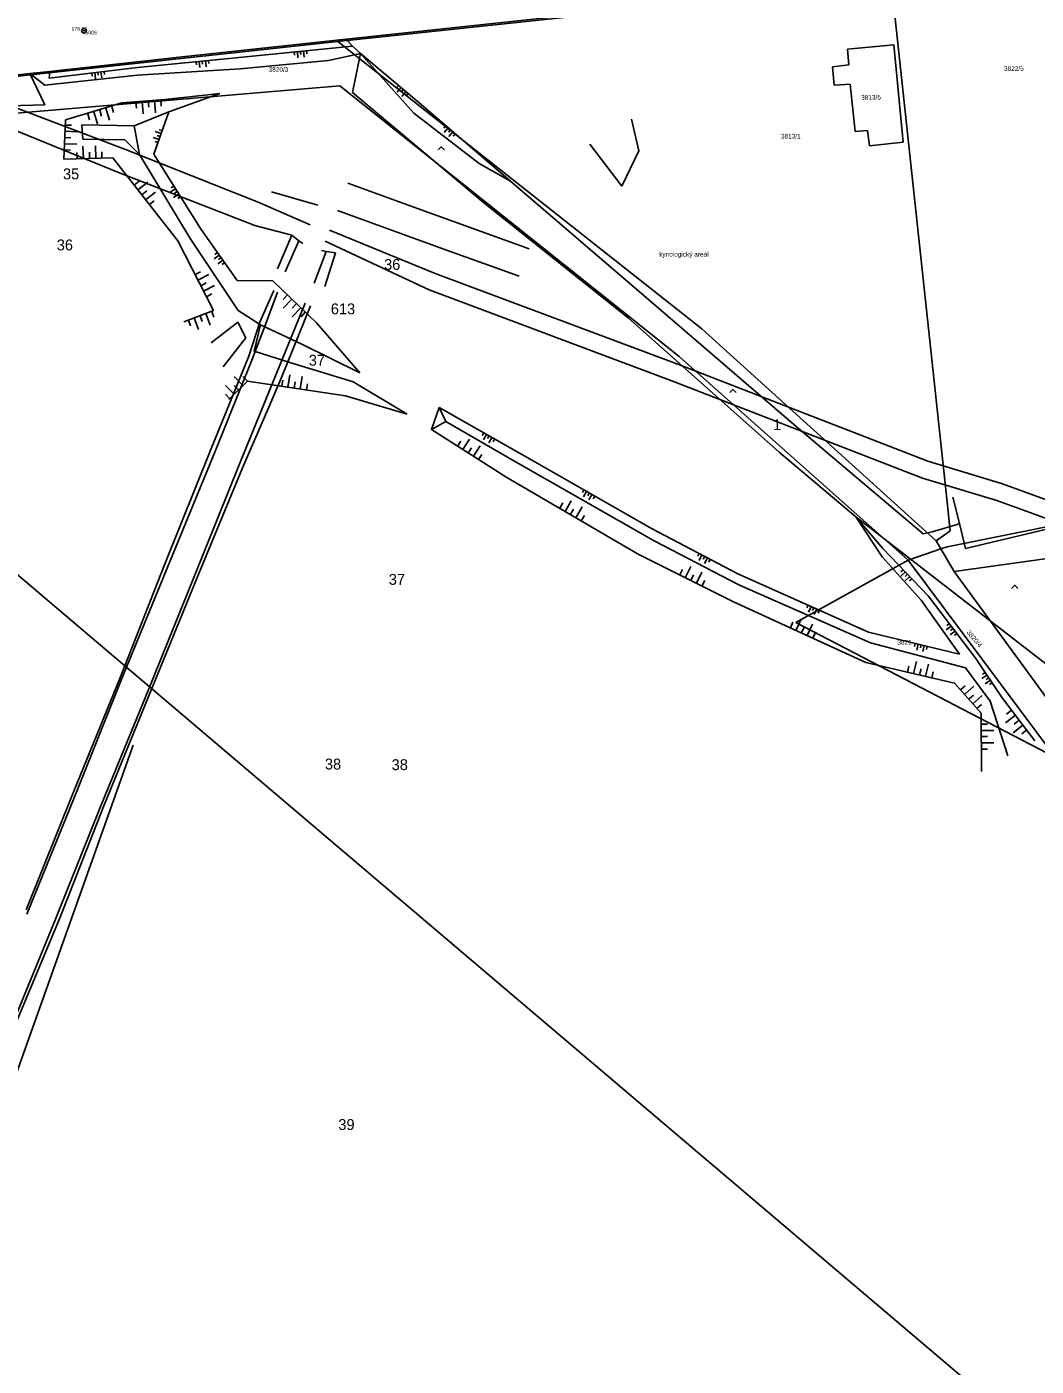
# Model space of a CAD drawing. Extents: x -540150 to -533593, y -1185082 to -1180066.
# Drawn here: x -537000.4 to -536838.3, y -1184580.6 to -1184365.5 of the extents above; entities that cross this region are included whole.
import ezdxf

# ---------------------------------------------------------------- set-up
doc = ezdxf.new("R2010")
doc.units = 0
for name, color, linetype in [('KN_HRAN_PARCEL', 7, 'Continuous'), ('KN_PARC_Č', 7, 'Continuous'), ('rámeček', 7, 'Continuous'), ('Vrstva 14', 7, 'Continuous'), ('Vrstva 15', 7, 'Continuous'), ('Vrstva 21', 7, 'Continuous'), ('Vrstva 22', 7, 'Continuous'), ('Vrstva 23', 7, 'Continuous'), ('Vrstva 36', 7, 'Continuous'), ('Vrstva 41', 7, 'Continuous'), ('Vrstva 7', 7, 'Continuous'), ('Vrstva 8', 7, 'Continuous')]:
    doc.layers.add(name, color=color, linetype=linetype)

msp = doc.modelspace()

# ---------------------------------------------------------------- linework, layer by layer
at = {"layer": 'KN_HRAN_PARCEL'}
for p, q in [((-536852.7, -1184440.82), (-536863.83, -1184337.36)), ((-536872.35, -1184359.54), (-536950.45, -1184367.87)), ((-537026.33, -1184376.06), (-536950.45, -1184367.87)), ((-536950.45, -1184367.87), (-536892, -1184414.01)), ((-536868.59, -1184369.11), (-536861.15, -1184368.42)), ((-536861.15, -1184368.42), (-536859.67, -1184384.05)), ((-536868.37, -1184371.62), (-536868.59, -1184369.11)), ((-536871.01, -1184371.91), (-536868.37, -1184371.62)), ((-536870.76, -1184374.86), (-536871.01, -1184371.91)), ((-536868.16, -1184374.71), (-536870.76, -1184374.86)), ((-536867.39, -1184382.32), (-536868.16, -1184374.71)), ((-536950.14, -1184374.99), (-537031.22, -1184381.81)), ((-536895.63, -1184418.46), (-536950.14, -1184374.99)), ((-536865.37, -1184382.14), (-536867.39, -1184382.32)), ((-536865.06, -1184384.59), (-536865.37, -1184382.14)), ((-536859.67, -1184384.05), (-536865.06, -1184384.59)), ((-536892, -1184414.01), (-536854.39, -1184448.07)), ((-536858.89, -1184451.14), (-536895.63, -1184418.46)), ((-536852.1, -1184446.44), (-536852.7, -1184440.82)), ((-536852.58, -1184449.02), (-536821.49, -1184442.73)), ((-536854.39, -1184448.07), (-536852.1, -1184446.44)), ((-536858.89, -1184451.14), (-536853.62, -1184449.37)), ((-536853.62, -1184449.37), (-536854.39, -1184448.07)), ((-536853.62, -1184449.37), (-536852.58, -1184449.02)), ((-536851.46, -1184453.01), (-536853.62, -1184449.37)), ((-536823.76, -1184449.07), (-536851.46, -1184453.01)), ((-536858.89, -1184451.14), (-536876.91, -1184461.17)), ((-536835.2, -1184482.87), (-536858.89, -1184451.14)), ((-536851.46, -1184453.01), (-536832, -1184479.64)), ((-536876.91, -1184461.17), (-536835.2, -1184482.87))]:
    msp.add_line(p, q, dxfattribs=at)
at = {"layer": 'rámeček'}
msp.add_lwpolyline([(-537054.32, -1184409.02), (-536261.59, -1185082.2), (-536075.82, -1184863.44), (-536868.55, -1184190.26)], dxfattribs=at)
at = {"layer": 'Vrstva 14'}
for p, q in [((-536966.87, -1184370.48), (-536982.67, -1184372.01)), ((-536948.1, -1184368.6), (-536966.87, -1184370.48)), ((-536951.96, -1184370.93), (-536946.82, -1184369.76)), ((-536937.47, -1184377.67), (-536946.82, -1184369.76)), ((-536946.82, -1184369.76), (-536938.29, -1184379.35)), ((-536982.67, -1184372.01), (-536996.84, -1184373.74)), ((-536996.84, -1184373.74), (-536996.75, -1184372.66)), ((-536982.66, -1184373.26), (-536966.18, -1184372.26)), ((-536966.18, -1184372.26), (-536951.96, -1184370.93)), ((-536999.93, -1184373.01), (-536997.56, -1184374.85)), ((-536997.56, -1184374.85), (-536982.66, -1184373.26)), ((-537011.16, -1184375.12), (-536984.6, -1184385.21)), ((-536969.43, -1184376.21), (-536978.21, -1184377.19)), ((-536977.64, -1184379.16), (-536969.43, -1184376.21)), ((-536985.68, -1184388.9), (-537011.85, -1184378.21)), ((-536985.19, -1184377.72), (-536994.23, -1184380.45)), ((-536978.21, -1184377.19), (-536985.19, -1184377.72)), ((-536977.64, -1184379.16), (-536983.2, -1184381.38)), ((-536977.64, -1184379.16), (-536980.01, -1184385.97)), ((-536922.72, -1184390.31), (-536937.47, -1184377.67)), ((-536994.23, -1184380.45), (-536994.47, -1184386.75)), ((-536983.2, -1184381.38), (-536991.59, -1184381.23)), ((-536991.59, -1184381.23), (-536991.45, -1184383.52)), ((-536938.29, -1184379.35), (-536927.76, -1184387.48)), ((-536902.12, -1184385.44), (-536903.28, -1184380.35)), ((-536982.31, -1184386.03), (-536983.2, -1184381.38)), ((-536991.45, -1184383.52), (-536984.68, -1184383.67)), ((-536984.68, -1184383.67), (-536982.31, -1184386.03)), ((-536984.6, -1184385.21), (-536963.28, -1184393.64)), ((-536910, -1184384.33), (-536904.88, -1184391.09)), ((-536904.88, -1184391.09), (-536902.12, -1184385.44)), ((-536994.47, -1184386.75), (-536986.6, -1184386.53)), ((-536986.6, -1184386.53), (-536976.2, -1184399.89)), ((-536982.31, -1184386.03), (-536974.19, -1184399.5)), ((-536980.01, -1184385.97), (-536972.45, -1184398.08)), ((-536927.76, -1184387.48), (-536922.72, -1184390.31)), ((-536963.8, -1184397.4), (-536985.68, -1184388.9)), ((-536961.14, -1184391.98), (-536953.68, -1184394.12)), ((-536937.66, -1184394.68), (-536948.87, -1184390.63)), ((-536963.28, -1184393.64), (-536954.92, -1184397.29)), ((-536933.44, -1184401.19), (-536950.55, -1184395.01)), ((-536919.75, -1184401.15), (-536937.66, -1184394.68)), ((-536972.45, -1184398.08), (-536966.63, -1184406.22)), ((-536957.84, -1184398.98), (-536963.8, -1184397.4)), ((-536951.79, -1184398.17), (-536934.83, -1184405.1)), ((-536976.2, -1184399.89), (-536970.42, -1184411.09)), ((-536974.19, -1184399.5), (-536966.47, -1184411.04)), ((-536957.84, -1184398.98), (-536960.17, -1184404.37)), ((-536956.76, -1184399.85), (-536958.91, -1184404.85)), ((-536956.76, -1184399.85), (-536957.84, -1184398.98)), ((-536956.12, -1184400.31), (-536956.76, -1184399.85)), ((-536935.81, -1184407.74), (-536952.49, -1184399.91)), ((-536952.36, -1184401.61), (-536954.28, -1184406.65)), ((-536953.1, -1184401.43), (-536952.36, -1184401.61)), ((-536950.84, -1184401.8), (-536952.57, -1184407.23)), ((-536952.36, -1184401.61), (-536950.84, -1184401.8)), ((-536921.35, -1184405.56), (-536933.44, -1184401.19)), ((-536966.63, -1184406.22), (-536960.9, -1184406.31)), ((-536960.9, -1184406.31), (-536953.86, -1184413.12)), ((-536934.83, -1184405.1), (-536895.62, -1184419.8)), ((-536962.99, -1184412.96), (-536960.78, -1184407.86)), ((-536962.08, -1184413.31), (-536960.14, -1184408.12)), ((-536935.81, -1184407.74), (-536896.57, -1184422.45)), ((-536970.42, -1184411.09), (-536975.23, -1184412.89)), ((-536966.47, -1184411.04), (-536962.91, -1184413.38)), ((-536955.74, -1184409.91), (-536960.38, -1184421.3)), ((-536959.51, -1184421.84), (-536954.87, -1184410.34)), ((-536970.84, -1184416.28), (-536966.55, -1184412.93)), ((-536966.55, -1184412.93), (-536965.25, -1184415.46)), ((-536964.78, -1184418.41), (-536962.99, -1184412.96)), ((-536964.3, -1184419.04), (-536962.08, -1184413.31)), ((-536963.9, -1184417.57), (-536962.91, -1184413.38)), ((-536956.28, -1184416.47), (-536962.91, -1184413.38)), ((-536953.86, -1184413.12), (-536946.92, -1184421.06)), ((-536965.25, -1184415.46), (-536968.91, -1184420.1)), ((-536958.19, -1184419.4), (-536963.9, -1184417.57)), ((-536946.92, -1184421.06), (-536956.28, -1184416.47)), ((-536970.87, -1184433.4), (-536964.78, -1184418.41)), ((-536970.14, -1184433.55), (-536964.3, -1184419.04)), ((-536948.03, -1184422.54), (-536958.19, -1184419.4)), ((-536895.62, -1184419.8), (-536855.73, -1184435.27)), ((-536960.38, -1184421.3), (-536966.19, -1184435.57)), ((-536967.97, -1184425.36), (-536965, -1184422.4)), ((-536965, -1184422.4), (-536949.26, -1184424.75)), ((-536939.35, -1184427.73), (-536948.03, -1184422.54)), ((-536896.57, -1184422.45), (-536856.55, -1184437.97)), ((-536949.26, -1184424.75), (-536939.35, -1184427.73)), ((-536934.19, -1184426.65), (-536919.2, -1184435.17)), ((-536923.33, -1184437.88), (-536935.45, -1184430.2)), ((-536933.13, -1184428.9), (-536922.2, -1184435.21)), ((-536978.23, -1184451.65), (-536970.87, -1184433.4)), ((-536977.79, -1184452.19), (-536970.14, -1184433.55)), ((-536966.19, -1184435.57), (-536973.5, -1184453.7)), ((-536972.78, -1184453.32), (-536965.65, -1184435.96)), ((-536922.2, -1184435.21), (-536899.66, -1184448.08)), ((-536919.2, -1184435.17), (-536900.11, -1184446.09)), ((-536855.73, -1184435.27), (-536843.69, -1184438.91)), ((-536902.23, -1184450.19), (-536923.33, -1184437.88)), ((-536856.55, -1184437.97), (-536844.64, -1184441.57)), ((-536843.69, -1184438.91), (-536829.35, -1184444.17)), ((-536844.64, -1184441.57), (-536830.46, -1184446.77)), ((-536867.27, -1184444.19), (-536862.91, -1184449.27)), ((-536863.05, -1184450.65), (-536867.27, -1184444.19)), ((-536900.11, -1184446.09), (-536886.2, -1184453.34)), ((-536886.93, -1184457.84), (-536902.23, -1184450.19)), ((-536899.66, -1184448.08), (-536886.06, -1184455.15)), ((-536862.91, -1184449.27), (-536855.66, -1184456.9)), ((-536985.4, -1184469.88), (-536978.23, -1184451.65)), ((-536985.26, -1184470.44), (-536977.79, -1184452.19)), ((-536856.8, -1184457.59), (-536863.05, -1184450.65)), ((-536973.5, -1184453.7), (-536981.05, -1184472.36)), ((-536980.35, -1184471.77), (-536972.78, -1184453.32)), ((-536886.2, -1184453.34), (-536865.24, -1184462.71)), ((-536886.06, -1184455.15), (-536864.93, -1184464.43)), ((-536865.66, -1184467.58), (-536886.93, -1184457.84)), ((-536850.64, -1184466.25), (-536856.8, -1184457.59)), ((-536855.66, -1184456.9), (-536847.98, -1184466.94)), ((-536865.24, -1184462.71), (-536850.64, -1184466.25)), ((-536864.93, -1184464.43), (-536849.65, -1184468.44)), ((-536847.98, -1184466.94), (-536843.77, -1184473.3)), ((-536851.44, -1184470.9), (-536865.66, -1184467.58)), ((-536849.65, -1184468.44), (-536845.67, -1184473.79)), ((-536993.01, -1184488.56), (-536985.4, -1184469.88)), ((-536992.8, -1184489.35), (-536985.26, -1184470.44)), ((-536847.13, -1184475.76), (-536851.44, -1184470.9)), ((-536981.05, -1184472.36), (-536988.66, -1184490.91)), ((-536988.04, -1184490.61), (-536980.35, -1184471.77)), ((-536845.67, -1184473.79), (-536842.84, -1184482.58)), ((-536843.77, -1184473.3), (-536838.52, -1184480.16)), ((-536847.1, -1184485.11), (-536847.13, -1184475.76)), ((-537014.37, -1184568.01), (-536983.35, -1184480.89)), ((-537000.53, -1184507.34), (-536993.01, -1184488.56)), ((-537000.44, -1184508.05), (-536992.8, -1184489.35)), ((-536988.66, -1184490.91), (-536996.02, -1184509.34)), ((-536995.19, -1184508.78), (-536988.04, -1184490.61)), ((-536996.02, -1184509.34), (-537003.75, -1184528.15)), ((-537002.94, -1184527.34), (-536995.19, -1184508.78))]:
    msp.add_line(p, q, dxfattribs=at)
for points in [[(-536946.82, -1184369.76), (-536948.1, -1184368.6), (-536949.14, -1184367.5)], [(-536965.65, -1184435.96), (-536961.73, -1184426.96), (-536959.51, -1184421.84)], [(-536934.19, -1184426.65), (-536933.13, -1184428.9), (-536935.45, -1184430.2), (-536934.19, -1184426.65)]]:
    msp.add_lwpolyline(points, dxfattribs=at)
at = {"layer": 'Vrstva 15'}
for p, q in [((-536957.48, -1184369.54), (-536957.43, -1184370.04)), ((-536956.98, -1184369.49), (-536956.88, -1184370.48)), ((-536956.48, -1184369.44), (-536956.43, -1184369.94)), ((-536955.98, -1184369.39), (-536955.88, -1184370.38)), ((-536955.49, -1184369.34), (-536955.44, -1184369.84)), ((-536988.52, -1184372.72), (-536988.4, -1184373.72)), ((-536988.02, -1184372.66), (-536987.96, -1184373.16)), ((-536973.23, -1184371.1), (-536973.18, -1184371.59)), ((-536972.74, -1184371.05), (-536972.64, -1184372.04)), ((-536972.24, -1184371), (-536972.19, -1184371.5)), ((-536971.74, -1184370.95), (-536971.64, -1184371.95)), ((-536971.24, -1184370.9), (-536971.19, -1184371.4)), ((-536990.01, -1184372.91), (-536989.95, -1184373.4)), ((-536989.51, -1184372.85), (-536989.39, -1184373.84)), ((-536989.02, -1184372.78), (-536988.95, -1184373.28)), ((-536940.7, -1184374.94), (-536941.03, -1184375.32)), ((-536940.32, -1184375.26), (-536940.97, -1184376.02)), ((-536939.94, -1184375.58), (-536940.26, -1184375.96)), ((-536939.56, -1184375.91), (-536940.2, -1184376.67)), ((-536939.18, -1184376.23), (-536939.5, -1184376.61)), ((-536989.67, -1184379.17), (-536989.09, -1184381.08)), ((-536988.71, -1184378.88), (-536988.42, -1184379.84)), ((-536987.75, -1184378.59), (-536987.17, -1184380.51)), ((-536986.79, -1184378.3), (-536986.51, -1184379.26)), ((-536982.91, -1184377.55), (-536982.84, -1184378.55)), ((-536981.92, -1184377.47), (-536981.77, -1184379.47)), ((-536980.92, -1184377.4), (-536980.84, -1184378.39)), ((-536979.92, -1184377.32), (-536979.77, -1184379.32)), ((-536978.93, -1184377.25), (-536978.85, -1184378.24)), ((-536994.26, -1184381.28), (-536993.27, -1184381.32)), ((-536990.62, -1184379.46), (-536990.34, -1184380.42)), ((-536994.34, -1184383.28), (-536993.34, -1184383.32)), ((-536994.3, -1184382.28), (-536992.3, -1184382.36)), ((-536979.19, -1184383.6), (-536980.13, -1184383.27)), ((-536978.86, -1184382.65), (-536979.8, -1184382.33)), ((-536979.02, -1184383.13), (-536979.49, -1184382.96)), ((-536978.69, -1184382.18), (-536979.17, -1184382.02)), ((-536933.13, -1184381.39), (-536933.46, -1184381.77)), ((-536932.75, -1184381.72), (-536933.4, -1184382.48)), ((-536932.37, -1184382.04), (-536932.7, -1184382.42)), ((-536931.99, -1184382.37), (-536932.64, -1184383.13)), ((-536931.61, -1184382.69), (-536931.94, -1184383.07)), ((-536994.42, -1184385.28), (-536993.42, -1184385.32)), ((-536994.38, -1184384.28), (-536992.38, -1184384.36)), ((-536991.35, -1184386.66), (-536991.41, -1184384.66)), ((-536990.35, -1184386.64), (-536990.38, -1184385.64)), ((-536989.35, -1184386.61), (-536989.41, -1184384.61)), ((-536988.36, -1184386.58), (-536988.38, -1184385.58)), ((-536979.35, -1184384.07), (-536979.82, -1184383.91)), ((-536992.35, -1184386.69), (-536992.38, -1184385.69)), ((-536983.2, -1184390.91), (-536982.41, -1184390.29)), ((-536982.58, -1184391.7), (-536981, -1184390.47)), ((-536981.97, -1184392.48), (-536981.18, -1184391.87)), ((-536981.35, -1184393.27), (-536979.78, -1184392.05)), ((-536976.55, -1184391.51), (-536977.4, -1184392.04)), ((-536976.82, -1184391.09), (-536977.24, -1184391.36)), ((-536976.29, -1184391.94), (-536976.71, -1184392.2)), ((-536980.74, -1184394.06), (-536979.95, -1184393.45)), ((-536976.02, -1184392.36), (-536976.87, -1184392.89)), ((-536975.76, -1184392.79), (-536976.18, -1184393.05)), ((-536969.53, -1184402.17), (-536970.34, -1184402.75)), ((-536969.82, -1184401.76), (-536970.23, -1184402.05)), ((-536969.24, -1184402.57), (-536969.65, -1184402.86)), ((-536973.41, -1184405.3), (-536972.52, -1184404.84)), ((-536968.95, -1184402.98), (-536969.76, -1184403.56)), ((-536968.66, -1184403.39), (-536969.07, -1184403.68)), ((-536972.95, -1184406.19), (-536971.17, -1184405.27)), ((-536972.49, -1184407.08), (-536971.6, -1184406.62)), ((-536972.03, -1184407.97), (-536970.26, -1184407.05)), ((-536971.58, -1184408.86), (-536970.69, -1184408.4)), ((-536958.57, -1184408.57), (-536959.27, -1184409.29)), ((-536957.85, -1184409.26), (-536959.24, -1184410.7)), ((-536970.73, -1184411.2), (-536970.38, -1184412.14)), ((-536957.13, -1184409.96), (-536957.83, -1184410.68)), ((-536956.41, -1184410.65), (-536957.8, -1184412.09)), ((-536955.7, -1184411.35), (-536956.39, -1184412.07)), ((-536974.47, -1184412.61), (-536974.12, -1184413.54)), ((-536973.54, -1184412.26), (-536972.84, -1184414.13)), ((-536972.6, -1184411.91), (-536972.25, -1184412.84)), ((-536971.66, -1184411.56), (-536970.96, -1184413.43)), ((-536965.71, -1184423.11), (-536967.12, -1184421.69)), ((-536965, -1184422.4), (-536965.71, -1184421.69)), ((-536959.48, -1184423.23), (-536959.33, -1184422.24)), ((-536958.49, -1184423.37), (-536958.19, -1184421.39)), ((-536956.51, -1184423.67), (-536956.22, -1184421.69)), ((-536967.12, -1184424.52), (-536968.54, -1184423.11)), ((-536966.42, -1184423.81), (-536967.12, -1184423.11)), ((-536957.5, -1184423.52), (-536957.35, -1184422.53)), ((-536955.52, -1184423.82), (-536955.37, -1184422.83)), ((-536967.83, -1184425.23), (-536968.54, -1184424.52)), ((-536927.04, -1184430.72), (-536927.29, -1184431.15)), ((-536931.23, -1184432.87), (-536930.7, -1184432.03)), ((-536930.39, -1184433.41), (-536929.32, -1184431.72)), ((-536928.7, -1184434.48), (-536927.63, -1184432.79)), ((-536926.61, -1184430.96), (-536927.1, -1184431.83)), ((-536926.17, -1184431.21), (-536926.42, -1184431.64)), ((-536925.74, -1184431.46), (-536926.23, -1184432.33)), ((-536925.3, -1184431.7), (-536925.55, -1184432.14)), ((-536929.54, -1184433.94), (-536929.01, -1184433.1)), ((-536927.86, -1184435.01), (-536927.32, -1184434.17)), ((-536910.96, -1184439.89), (-536911.2, -1184440.32)), ((-536910.52, -1184440.14), (-536911.02, -1184441)), ((-536910.09, -1184440.38), (-536910.34, -1184440.82)), ((-536909.65, -1184440.63), (-536910.15, -1184441.5)), ((-536909.22, -1184440.88), (-536909.47, -1184441.32)), ((-536914.84, -1184442.83), (-536914.34, -1184441.97)), ((-536913.98, -1184443.34), (-536912.97, -1184441.61)), ((-536913.11, -1184443.84), (-536912.61, -1184442.98)), ((-536912.25, -1184444.35), (-536911.24, -1184442.62)), ((-536911.39, -1184444.85), (-536910.88, -1184443.99)), ((-536892.43, -1184450.1), (-536892.66, -1184450.54)), ((-536894.66, -1184453.98), (-536893.76, -1184452.19)), ((-536891.98, -1184450.33), (-536892.45, -1184451.21)), ((-536891.54, -1184450.56), (-536891.77, -1184451)), ((-536891.1, -1184450.79), (-536891.56, -1184451.68)), ((-536890.65, -1184451.02), (-536890.88, -1184451.46)), ((-536895.55, -1184453.53), (-536895.11, -1184452.64)), ((-536893.76, -1184454.42), (-536893.32, -1184453.53)), ((-536892.87, -1184454.87), (-536891.98, -1184453.08)), ((-536891.98, -1184455.32), (-536891.53, -1184454.42)), ((-536859.31, -1184453.06), (-536860.04, -1184453.75)), ((-536859.66, -1184452.7), (-536860.02, -1184453.04)), ((-536858.62, -1184453.78), (-536859.35, -1184454.47)), ((-536858.97, -1184453.42), (-536859.33, -1184453.77)), ((-536858.28, -1184454.15), (-536858.64, -1184454.49)), ((-536874.92, -1184458.39), (-536875.12, -1184458.84)), ((-536874.46, -1184458.59), (-536874.87, -1184459.5)), ((-536874.01, -1184458.79), (-536874.21, -1184459.25)), ((-536876.89, -1184462.44), (-536876.05, -1184460.62)), ((-536873.55, -1184459), (-536873.96, -1184459.91)), ((-536873.09, -1184459.2), (-536873.3, -1184459.66)), ((-536877.79, -1184462.02), (-536877.38, -1184461.12)), ((-536875.98, -1184462.86), (-536875.56, -1184461.95)), ((-536875.07, -1184463.27), (-536874.23, -1184461.46)), ((-536874.16, -1184463.69), (-536873.74, -1184462.78)), ((-536851.95, -1184461.75), (-536852.74, -1184462.36)), ((-536852.25, -1184461.36), (-536852.65, -1184461.66)), ((-536851.34, -1184462.55), (-536852.14, -1184463.16)), ((-536851.65, -1184462.15), (-536852.04, -1184462.45)), ((-536851.04, -1184462.94), (-536851.44, -1184463.25)), ((-536857.74, -1184464.53), (-536857.86, -1184465.01)), ((-536857.26, -1184464.65), (-536857.49, -1184465.62)), ((-536856.77, -1184464.76), (-536856.89, -1184465.25)), ((-536856.28, -1184464.88), (-536856.52, -1184465.85)), ((-536855.8, -1184465), (-536855.92, -1184465.49)), ((-536858.98, -1184469.14), (-536858.75, -1184468.17)), ((-536858, -1184469.37), (-536857.55, -1184467.42)), ((-536857.03, -1184469.6), (-536856.8, -1184468.62)), ((-536856.06, -1184469.82), (-536855.6, -1184467.88)), ((-536855.08, -1184470.05), (-536854.85, -1184469.08)), ((-536846.48, -1184469.2), (-536846.9, -1184469.48)), ((-536850.47, -1184472), (-536849.72, -1184471.34)), ((-536849.8, -1184472.75), (-536848.31, -1184471.42)), ((-536846.21, -1184469.62), (-536847.04, -1184470.17)), ((-536845.66, -1184470.45), (-536846.49, -1184471.01)), ((-536845.93, -1184470.04), (-536846.35, -1184470.31)), ((-536845.38, -1184470.87), (-536845.8, -1184471.15)), ((-536849.14, -1184473.5), (-536848.39, -1184472.83)), ((-536848.48, -1184474.24), (-536846.98, -1184472.92)), ((-536847.81, -1184474.99), (-536847.07, -1184474.33)), ((-536842.26, -1184475.28), (-536843.05, -1184475.89)), ((-536847.13, -1184477.51), (-536846.13, -1184477.5)), ((-536841.65, -1184476.07), (-536843.24, -1184477.29)), ((-536840.43, -1184477.66), (-536842.02, -1184478.88)), ((-536841.04, -1184476.87), (-536841.84, -1184477.48)), ((-536847.12, -1184478.51), (-536845.12, -1184478.5)), ((-536847.12, -1184479.51), (-536846.12, -1184479.5)), ((-536839.83, -1184478.46), (-536840.62, -1184479.06)), ((-536847.12, -1184480.51), (-536845.12, -1184480.5)), ((-536847.11, -1184481.51), (-536846.11, -1184481.5))]:
    msp.add_line(p, q, dxfattribs=at)
at = {"layer": 'Vrstva 21'}
for radius in [0.375, 0.05]:
    msp.add_circle((-536991.25, -1184366.13), radius, dxfattribs=at)
at = {"layer": 'Vrstva 23'}
for p, q in [((-536946.82, -1184369.76), (-536948.12, -1184376.07)), ((-536997.53, -1184378.04), (-536999.93, -1184373.01)), ((-536948.12, -1184376.07), (-536927.1, -1184393.73)), ((-537020.09, -1184378.64), (-536997.53, -1184378.04)), ((-536927.1, -1184393.73), (-536903.83, -1184412.22)), ((-536903.83, -1184412.22), (-536879.59, -1184433.84)), ((-536879.59, -1184433.84), (-536867.27, -1184444.19)), ((-536867.27, -1184444.19), (-536831.93, -1184471.56))]:
    msp.add_line(p, q, dxfattribs=at)
at = {"layer": 'Vrstva 36'}
for points in [[(-536934.35, -1184385.28), (-536933.85, -1184384.78), (-536933.35, -1184385.28)], [(-536887.51, -1184424.24), (-536887.01, -1184423.74), (-536886.51, -1184424.24)], [(-536842.25, -1184455.7), (-536841.75, -1184455.2), (-536841.25, -1184455.7)]]:
    msp.add_lwpolyline(points, dxfattribs=at)
at = {"layer": 'Vrstva 7'}
for p, q in [((-536900.51, -1184409.33), (-536922.72, -1184390.31)), ((-536877.23, -1184429.39), (-536900.51, -1184409.33)), ((-536856.48, -1184446.94), (-536877.23, -1184429.39)), ((-536851, -1184445.45), (-536850.63, -1184445.28)), ((-536831.64, -1184445.01), (-536849.64, -1184449.28)), ((-536855.03, -1184446.61), (-536856.48, -1184446.94))]:
    msp.add_line(p, q, dxfattribs=at)
for points in [[(-536872.57, -1184359.28), (-536872.91, -1184359.32), (-536915.44, -1184363.89), (-536915.59, -1184363.9), (-536949.14, -1184367.5), (-536975.47, -1184370.33)], [(-536975.47, -1184370.33), (-536996.75, -1184372.66), (-536999.93, -1184373.01), (-537026.18, -1184375.88)], [(-536849.64, -1184449.28), (-536850.63, -1184445.28), (-536851.68, -1184441.04)]]:
    msp.add_lwpolyline(points, dxfattribs=at)
at = {"layer": 'Vrstva 8'}
msp.add_line((-536855.03, -1184446.61), (-536851, -1184445.45), dxfattribs=at)

# ---------------------------------------------------------------- texts
at = {"layer": 'KN_PARC_Č'}
for s, p in [('3820/3', (-536961.59, -1184372.73)), ('3822/5', (-536843.47, -1184372.58)), ('3813/1', (-536879.3, -1184383.44)), ('3821', (-536860.6, -1184464.74))]:
    msp.add_text(s, height=0.75, dxfattribs=at).set_placement(p)
for s, rotation, p in [('3813/5', 1, (-536866.41, -1184377.23)), ('3820/4', 310, (-536849.52, -1184462.81))]:
    msp.add_text(s, height=0.75, rotation=rotation, dxfattribs=at).set_placement(p)
at = {"layer": 'Vrstva 14'}
for s, p in [('35', (-536994.62, -1184390)), ('36', (-536995.62, -1184401.41)), ('36', (-536943.04, -1184404.54)), ('613', (-536951.6, -1184411.68)), ('37', (-536955.14, -1184419.93)), ('1', (-536880.55, -1184430.28)), ('37', (-536942.29, -1184455.13)), ('38', (-536952.55, -1184484.79)), ('38', (-536941.83, -1184484.89)), ('39', (-536950.39, -1184542.69))]:
    msp.add_text(s, height=1.75, dxfattribs=at).set_placement(p)
at = {"layer": 'Vrstva 22'}
msp.add_text('178.15 ', height=0.6, dxfattribs=at).set_placement((-536993.25, -1184366.13))
at = {"layer": 'Vrstva 23'}
msp.add_text(' 5006', height=0.6, dxfattribs=at).set_placement((-536991.25, -1184366.73))
at = {"layer": 'Vrstva 41'}
msp.add_text('kynologický areál', height=0.75, dxfattribs=at).set_placement((-536898.86, -1184402.41))

doc.saveas('drawing.dxf')
